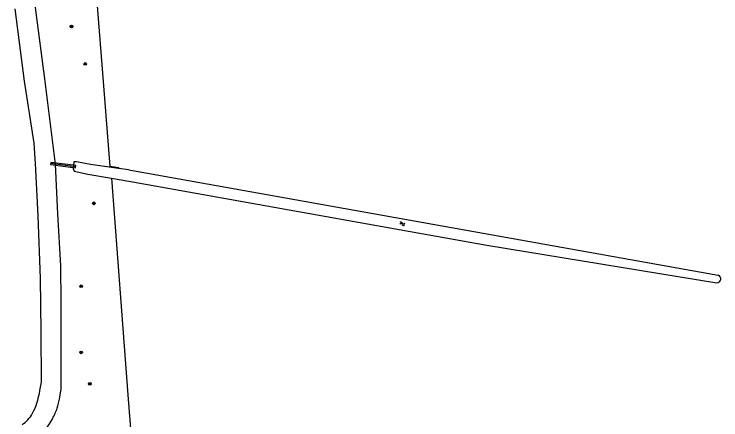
# Model space of a CAD drawing. Extents: x 124000 to 129000, y 395500 to 397503.
# Drawn here: x 124965.8 to 125176.5, y 396060.7 to 396181.7 of the extents above; entities that cross this region are included whole.
import ezdxf

# ---------------------------------------------------------------- set-up
doc = ezdxf.new("R2010")
doc.units = 0
for name, color, linetype in [('gg-afsc-draadraster', 7, 'Continuous'), ('gg-kntw-bovenkant insteek waterloop', 7, 'Continuous'), ('gg-kntw-waterlijn', 7, 'Continuous'), ('gg-kwrk-duiker nz buis', 7, 'Continuous'), ('gg-kwrk-duiker nz vlak', 7, 'Continuous'), ('gt-grn-vlakafsluiter', 7, 'Continuous'), ('gt-symb-boom', 7, 'Continuous'), ('gt-symb-watersymbool', 7, 'Continuous')]:
    doc.layers.add(name, color=color, linetype=linetype)

# ---------------------------------------------------------------- blocks, each defined once
blk = doc.blocks.new('gt0-BOOM')
at = {"layer": 'gt-symb-boom'}
for radius in [0.4, 0.2]:
    blk.add_circle((0, 0), radius, dxfattribs=at)
blk = doc.blocks.new('gt0-WA')
at = {"layer": 'gt-symb-watersymbool'}
for centre, start, end in [((-0.32, 0.02), 28.0725, 151.9275), ((0.43, 0.42), 208.0725, 331.9275), ((-0.32, -0.43), 28.0725, 151.9275), ((0.43, -0.03), 208.0725, 331.9275)]:
    blk.add_arc(centre, 0.425, start, end, dxfattribs=at)

msp = doc.modelspace()

# ---------------------------------------------------------------- linework, layer by layer
at = {"layer": 'gg-afsc-draadraster'}
for points in [[(124996.98, 396135.89), (124994.43, 396136.25), (124992.86, 396156.54), (124984.13, 396267.07)], [(124994.79, 396132.83), (124999.73, 396068.16), (125003.22, 396023.97), (125005.78, 395992.35)]]:
    msp.add_lwpolyline(points, dxfattribs=at)
at = {"layer": 'gg-kntw-bovenkant insteek waterloop'}
for p, q in [((125000, 396135.25), (124996.95, 396135.67)), ((125000, 396135.25), (125175.68, 396103.86)), ((124994.79, 396132.83), (125000, 396131.93))]:
    msp.add_line(p, q, dxfattribs=at)
for points in [[(124978.64, 396064.2), (124978.87, 396064.93), (124979.06, 396065.68), (124979.32, 396066.89), (124979.53, 396068.12), (124979.79, 396069.98), (124979.82, 396082.56), (124979.81, 396095.69), (124979.73, 396106.69), (124978.85, 396122.18), (124978.13, 396136.98), (124977.36, 396143.28), (124974.93, 396162.38), (124972.3, 396182.91), (124969.54, 396204.8), (124966.78, 396223.16), (124966.14, 396226.37), (124965.8, 396227.97)], [(124996.95, 396135.67), (124994.8, 396135.96), (124988.58, 396136.84), (124984.38, 396137.66), (124983.57, 396137.64), (124983.41, 396135.58), (124983.68, 396134.9), (124987.82, 396133.98), (124994.79, 396132.83)], [(125000, 396131.93), (125106.78, 396112.85), (125175.3, 396101.57)], [(124977.21, 396061.12), (124976.73, 396060.31), (124976.23, 396059.52), (124975.15, 396057.96), (124974.38, 396056.96), (124973.98, 396056.48), (124973.56, 396056.02)]]:
    msp.add_lwpolyline(points, dxfattribs=at)
for centre, radius, start, end in [((125175.34, 396102.74), 1.17, 268.0478, 73.2629), ((124961.49, 396070.24), 18.18, 329.8701, 340.5797)]:
    msp.add_arc(centre, radius, start, end, dxfattribs=at)
at = {"layer": 'gg-kntw-waterlijn'}
msp.add_lwpolyline([(124971.29, 396062.7), (124971.7, 396063.47), (124972.06, 396064.26), (124972.33, 396064.96), (124972.58, 396065.67), (124972.86, 396066.62), (124973.11, 396067.59), (124973.32, 396068.55), (124973.51, 396069.52), (124973.92, 396071.94), (124973.89, 396087.05), (124973.62, 396102.86), (124973.01, 396121.57), (124972.2, 396137.2), (124971.75, 396143.23), (124968.92, 396161.7), (124966.15, 396183.3)], dxfattribs=at)
for centre, radius, start, end in [((124962.4, 396067.7), 10.21, 316.8915, 330.6613), ((124959.84, 396070.42), 13.94, 306.8207, 315.9123)]:
    msp.add_arc(centre, radius, start, end, dxfattribs=at)
at = {"layer": 'gg-kwrk-duiker nz buis'}
msp.add_line((124984.13, 396136.21), (124976.63, 396137.16), dxfattribs=at)
at = {"layer": 'gg-kwrk-duiker nz vlak'}
msp.add_lwpolyline([(124976.78, 396137.44), (124976.68, 396136.82), (124984.09, 396135.82), (124984.2, 396136.58), (124976.78, 396137.44)], dxfattribs=at)
at = {"layer": 'gt-grn-vlakafsluiter'}
msp.add_line((124996.98, 396135.89), (124996.95, 396135.67), dxfattribs=at)

# ---------------------------------------------------------------- block references
at = {"layer": 'gt-symb-boom'}
for p in [(124982.93, 396178.01), (124987.02, 396166.83), (124989.58, 396125.28), (124985.76, 396100.54), (124985.8, 396080.85), (124988.37, 396071.45)]:
    msp.add_blockref('gt0-BOOM', p, dxfattribs=at)
at = {"layer": 'gt-symb-watersymbool', "rotation": -7.181878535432}
msp.add_blockref('gt0-WA', (125081.47, 396119.21), dxfattribs=at)

doc.saveas('drawing.dxf')
